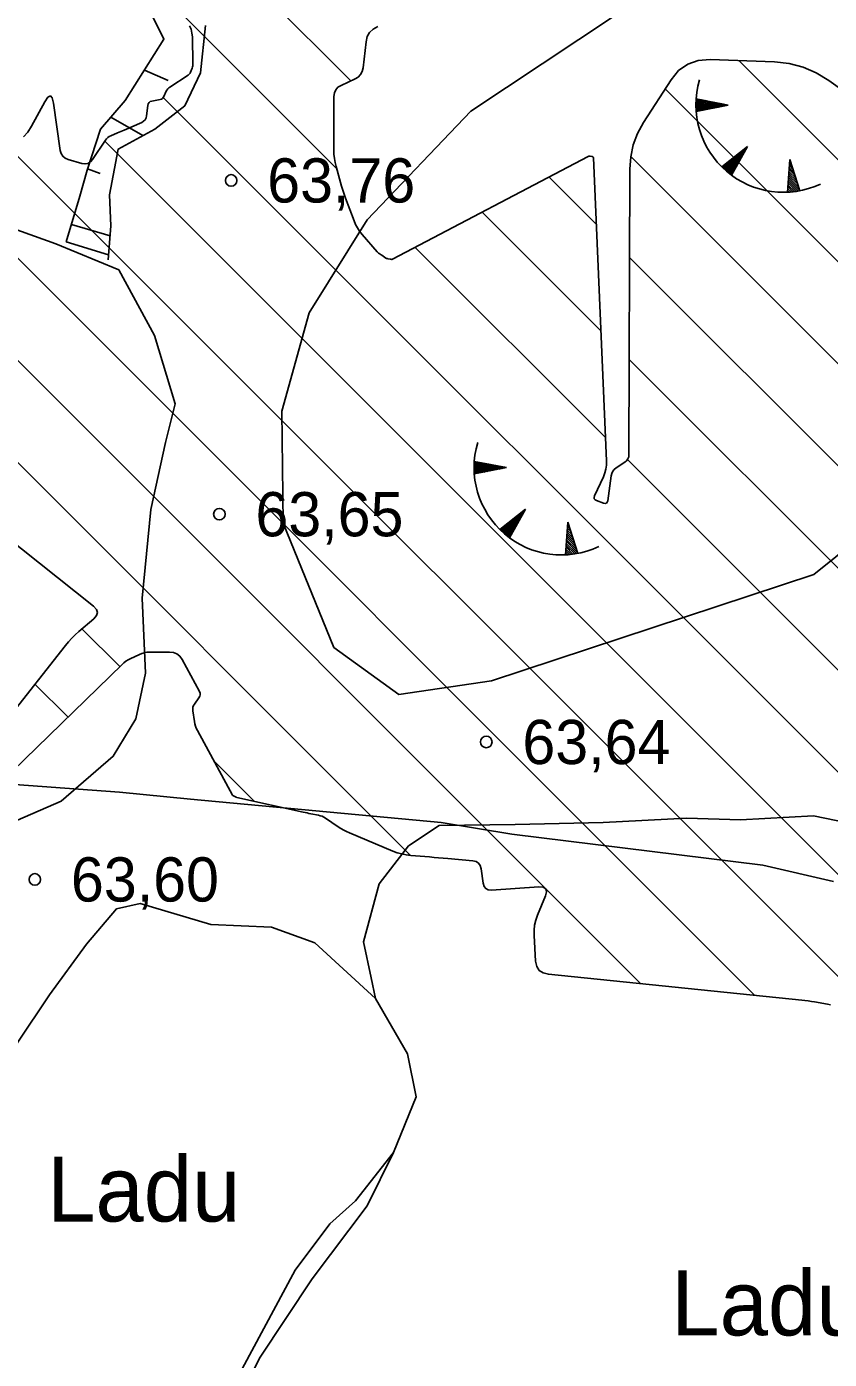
# Model space of a CAD drawing. Extents: x 532503 to 539665, y 6557663 to 6561526.
# Drawn here: x 534745.7 to 534790.2, y 6559612.8 to 6559686.6 of the extents above; entities that cross this region are included whole.
import ezdxf

# ---------------------------------------------------------------- set-up
doc = ezdxf.new("R2010")
doc.units = 0
for name, color, linetype in [('HALJASTUS', 7, 'Continuous'), ('Kaevandatud ala', 7, 'Continuous'), ('KORGUS-EH2000', 7, 'Continuous'), ('Lamami horisontaal_EH2000', 7, 'Continuous'), ('RELJEEF', 7, 'Continuous')]:
    doc.layers.add(name, color=color, linetype=linetype)

msp = doc.modelspace()

# ---------------------------------------------------------------- linework, layer by layer
at = {"layer": 'Kaevandatud ala'}
for p, q in [((534732.131, 6559715.165), (534763.679, 6559683.617)), ((534754.22, 6559687.419), (534762.901, 6559678.738)), ((534785.179, 6559684.744), (534866.808, 6559603.116)), ((534753.289, 6559682.694), (534836.026, 6559599.957)), ((534781.098, 6559683.169), (534862.527, 6559601.74)), ((534744.625, 6559680.044), (534826.954, 6559597.715)), ((534750.049, 6559680.276), (534832.617, 6559597.708)), ((534779.189, 6559679.421), (534855.905, 6559602.705)), ((534740.557, 6559678.455), (534786.053, 6559632.959)), ((534774.659, 6559678.294), (534777.279, 6559675.674)), ((534736.449, 6559676.906), (534779.754, 6559633.601)), ((534770.952, 6559676.344), (534777.533, 6559669.763)), ((534733.386, 6559674.313), (534766.989, 6559640.709)), ((534767.245, 6559674.394), (534777.787, 6559663.852)), ((534779.122, 6559673.831), (534852.779, 6559600.174)), ((534779.105, 6559668.191), (534846.87, 6559600.426)), ((534779.002, 6559662.637), (534841.163, 6559600.477)), ((534748.785, 6559653.257), (534750.876, 6559651.165)), ((534746.183, 6559650.202), (534748.008, 6559648.377)), ((534756.085, 6559645.957), (534758.333, 6559643.709))]:
    msp.add_line(p, q, dxfattribs=at)
for points in [[(534754.746, 6559686.673), (534754.83, 6559686.477), (534754.882, 6559686.27), (534754.902, 6559686.053), (534754.929, 6559684.563), (534754.928, 6559684.504), (534754.92, 6559684.445), (534754.908, 6559684.388), (534754.889, 6559684.331), (534754.805, 6559684.107), (534754.781, 6559684.053), (534754.749, 6559684.006), (534754.709, 6559683.965), (534754.663, 6559683.929), (534753.651, 6559683.271), (534753.59, 6559683.225), (534753.537, 6559683.172), (534753.493, 6559683.112), (534753.457, 6559683.045), (534753.33, 6559682.762), (534753.293, 6559682.698), (534753.244, 6559682.648), (534753.185, 6559682.613), (534753.114, 6559682.591), (534752.659, 6559682.503), (534752.569, 6559682.473), (534752.501, 6559682.423), (534752.455, 6559682.351), (534752.432, 6559682.259), (534752.365, 6559681.686), (534752.336, 6559681.566), (534752.282, 6559681.465), (534752.202, 6559681.383), (534752.095, 6559681.321), (534751.116, 6559680.887), (534751.026, 6559680.847), (534750.935, 6559680.807), (534750.843, 6559680.769), (534750.752, 6559680.731), (534750.385, 6559680.58), (534750.298, 6559680.536), (534750.22, 6559680.482), (534750.151, 6559680.416), (534750.091, 6559680.339), (534749.371, 6559679.261), (534749.252, 6559679.125), (534749.113, 6559679.044), (534748.954, 6559679.017), (534748.775, 6559679.045), (534748.019, 6559679.266), (534747.851, 6559679.338), (534747.722, 6559679.446), (534747.634, 6559679.588), (534747.586, 6559679.766), (534747.21, 6559682.379), (534747.139, 6559682.672), (534747.036, 6559682.784), (534746.9, 6559682.715), (534746.732, 6559682.465), (534745.996, 6559681.101), (534745.79, 6559680.786), (534745.539, 6559680.522)], [(534795.739, 6559679.664), (534790.163, 6559683.648), (534789.469, 6559684.073), (534788.736, 6559684.386), (534787.965, 6559684.586), (534787.155, 6559684.672), (534783.586, 6559684.803), (534782.924, 6559684.751), (534782.343, 6559684.545), (534781.842, 6559684.186), (534781.422, 6559683.672), (534779.901, 6559681.308), (534779.569, 6559680.703), (534779.33, 6559680.07), (534779.186, 6559679.41), (534779.137, 6559678.721), (534779.089, 6559662.926), (534779.074, 6559662.793), (534779.03, 6559662.676), (534778.956, 6559662.574), (534778.853, 6559662.488), (534778.383, 6559662.177), (534778.277, 6559662.091), (534778.196, 6559661.99), (534778.14, 6559661.873), (534778.108, 6559661.741), (534777.911, 6559660.356), (534777.885, 6559660.27), (534777.84, 6559660.219), (534777.773, 6559660.203), (534777.686, 6559660.221), (534777.295, 6559660.363), (534777.214, 6559660.406), (534777.17, 6559660.463), (534777.16, 6559660.536), (534777.185, 6559660.623), (534777.671, 6559661.686), (534777.753, 6559661.897), (534777.809, 6559662.113), (534777.839, 6559662.335), (534777.842, 6559662.561), (534777.121, 6559679.351), (534777.117, 6559679.379), (534777.105, 6559679.4), (534777.085, 6559679.415), (534777.059, 6559679.425), (534776.94, 6559679.45), (534776.91, 6559679.453), (534776.882, 6559679.452), (534776.854, 6559679.445), (534776.826, 6559679.434), (534765.998, 6559673.738), (534765.987, 6559673.734), (534765.976, 6559673.731), (534765.964, 6559673.73), (534765.952, 6559673.731), (534765.903, 6559673.74), (534765.891, 6559673.742), (534765.879, 6559673.744), (534765.867, 6559673.746), (534765.855, 6559673.748), (534765.754, 6559673.763), (534765.742, 6559673.765), (534765.73, 6559673.767), (534765.718, 6559673.769), (534765.705, 6559673.772), (534765.657, 6559673.783), (534765.645, 6559673.787), (534765.634, 6559673.791), (534765.623, 6559673.797), (534765.612, 6559673.803), (534765.475, 6559673.899), (534765.449, 6559673.917), (534765.422, 6559673.935), (534765.396, 6559673.954), (534765.369, 6559673.972), (534765.246, 6559674.056), (534765.217, 6559674.077), (534765.19, 6559674.1), (534765.164, 6559674.124), (534765.14, 6559674.15), (534764.308, 6559675.112), (534764.17, 6559675.287), (534764.049, 6559675.471), (534763.945, 6559675.666), (534763.858, 6559675.87), (534763.389, 6559677.124), (534763.311, 6559677.34), (534763.238, 6559677.557), (534763.17, 6559677.776), (534763.106, 6559677.996), (534762.862, 6559678.881), (534762.809, 6559679.103), (534762.771, 6559679.327), (534762.748, 6559679.553), (534762.741, 6559679.782), (534762.747, 6559682.756), (534762.772, 6559682.956), (534762.845, 6559683.124), (534762.967, 6559683.261), (534763.138, 6559683.367), (534763.918, 6559683.727), (534764.092, 6559683.833), (534764.223, 6559683.969), (534764.311, 6559684.136), (534764.357, 6559684.334), (534764.522, 6559685.783), (534764.59, 6559686.07), (534764.723, 6559686.306), (534764.921, 6559686.491), (534765.184, 6559686.625)], [(534743.416, 6559659.28), (534749.427, 6559654.509), (534749.587, 6559654.339), (534749.642, 6559654.167), (534749.593, 6559653.993), (534749.439, 6559653.818), (534748.614, 6559653.111), (534748.413, 6559652.93), (534748.221, 6559652.739), (534748.038, 6559652.54), (534747.865, 6559652.331), (534741.458, 6559644.221)], [(534743.574, 6559644.065), (534751.005, 6559651.291), (534751.11, 6559651.385), (534751.221, 6559651.469), (534751.339, 6559651.543), (534751.464, 6559651.607), (534751.976, 6559651.846), (534752.106, 6559651.898), (534752.239, 6559651.936), (534752.376, 6559651.959), (534752.515, 6559651.967), (534753.64, 6559651.976), (534753.859, 6559651.952), (534754.047, 6559651.876), (534754.205, 6559651.747), (534754.332, 6559651.567), (534755.292, 6559649.792), (534755.328, 6559649.701), (534755.336, 6559649.611), (534755.316, 6559649.523), (534755.268, 6559649.436), (534755.02, 6559649.095), (534754.967, 6559649.008), (534754.934, 6559648.915), (534754.921, 6559648.818), (534754.926, 6559648.716), (534755.013, 6559648.13), (534755.038, 6559648), (534755.074, 6559647.873), (534755.121, 6559647.75), (534755.179, 6559647.63), (534757.117, 6559644.049), (534757.122, 6559644.041), (534757.128, 6559644.035), (534757.135, 6559644.029), (534757.143, 6559644.025), (534757.178, 6559644.009), (534757.187, 6559644.005), (534757.196, 6559644.001), (534757.204, 6559643.997), (534757.213, 6559643.993), (534757.301, 6559643.948), (534757.319, 6559643.94), (534757.338, 6559643.933), (534757.356, 6559643.927), (534757.375, 6559643.922), (534761.047, 6559643.104), (534761.151, 6559643.082), (534761.255, 6559643.059), (534761.36, 6559643.038), (534761.464, 6559643.017), (534761.883, 6559642.936), (534761.986, 6559642.91), (534762.085, 6559642.875), (534762.179, 6559642.831), (534762.27, 6559642.776), (534762.982, 6559642.299), (534763.133, 6559642.203), (534763.287, 6559642.115), (534763.446, 6559642.034), (534763.608, 6559641.961), (534766.016, 6559640.949), (534766.256, 6559640.859), (534766.501, 6559640.789), (534766.75, 6559640.738), (534767.005, 6559640.707), (534768.032, 6559640.621), (534768.289, 6559640.6), (534768.545, 6559640.577), (534768.802, 6559640.555), (534769.058, 6559640.531), (534770.445, 6559640.403), (534770.625, 6559640.362), (534770.761, 6559640.275), (534770.853, 6559640.143), (534770.902, 6559639.966), (534771.011, 6559639.165), (534771.06, 6559638.992), (534771.153, 6559638.871), (534771.289, 6559638.804), (534771.469, 6559638.791), (534774.101, 6559638.962), (534774.341, 6559638.945), (534774.48, 6559638.856), (534774.52, 6559638.695), (534774.459, 6559638.462), (534774.017, 6559637.389), (534773.923, 6559637.118), (534773.86, 6559636.841), (534773.83, 6559636.559), (534773.832, 6559636.272), (534773.92, 6559634.856), (534773.98, 6559634.561), (534774.117, 6559634.34), (534774.332, 6559634.195), (534774.625, 6559634.124), (534788.663, 6559632.693), (534788.842, 6559632.673), (534789.02, 6559632.649), (534789.197, 6559632.623), (534789.374, 6559632.593), (534790.081, 6559632.466), (534790.257, 6559632.433)]]:
    msp.add_lwpolyline(points, dxfattribs=at)
at = {"layer": 'KORGUS-EH2000'}
for centre in [(534757.05, 6559678.103), (534756.397, 6559659.611), (534771.186, 6559646.992), (534746.176, 6559639.377)]:
    msp.add_circle(centre, 0.32, dxfattribs=at)
at = {"layer": 'Lamami horisontaal_EH2000'}
msp.add_lwpolyline([(534790.42, 6559639.265), (534786.501, 6559640.175), (534772.606, 6559641.886), (534768.687, 6559642.528), (534754.792, 6559643.826), (534750.873, 6559644.219), (534736.978, 6559645.228), (534733.059, 6559645.389), (534719.164, 6559646.248), (534715.245, 6559646.193), (534701.35, 6559647.033), (534683.535, 6559647.693), (534665.721, 6559648.295), (534647.907, 6559648.867), (534633.114, 6559649.09)], dxfattribs=at)
at = {"layer": 'RELJEEF'}
for p, q in [((534753.561, 6559683.632), (534752.244, 6559684.207)), ((534782.802, 6559682.31), (534783.121, 6559682.565)), ((534782.803, 6559682.208), (534783.224, 6559682.545)), ((534782.804, 6559682.414), (534783.017, 6559682.585)), ((534782.806, 6559682.108), (534783.327, 6559682.525)), ((534782.808, 6559682.52), (534782.914, 6559682.605)), ((534782.81, 6559682.009), (534783.43, 6559682.505)), ((534784.595, 6559682.28), (534782.814, 6559682.624)), ((534784.595, 6559682.28), (534782.816, 6559681.931)), ((534782.849, 6559681.937), (534783.533, 6559682.485)), ((534783.018, 6559681.971), (534783.636, 6559682.465)), ((534783.188, 6559682.004), (534783.739, 6559682.446)), ((534783.357, 6559682.037), (534783.843, 6559682.426)), ((534783.527, 6559682.071), (534783.946, 6559682.406)), ((534783.697, 6559682.104), (534784.049, 6559682.386)), ((534783.866, 6559682.137), (534784.152, 6559682.366)), ((534784.036, 6559682.17), (534784.255, 6559682.346)), ((534784.206, 6559682.204), (534784.358, 6559682.326)), ((534784.375, 6559682.237), (534784.461, 6559682.306)), ((534750.389, 6559681.609), (534752.165, 6559680.585)), ((534785.657, 6559679.976), (534784.235, 6559678.849)), ((534785.657, 6559679.976), (534784.762, 6559678.399)), ((534785.376, 6559679.48), (534785.386, 6559679.761)), ((534785.461, 6559679.63), (534785.468, 6559679.826)), ((534785.547, 6559679.781), (534785.55, 6559679.891)), ((534784.388, 6559678.705), (534784.398, 6559678.978)), ((534784.466, 6559678.636), (534784.48, 6559679.043)), ((534784.543, 6559678.57), (534784.562, 6559679.108)), ((534784.621, 6559678.507), (534784.645, 6559679.174)), ((534784.699, 6559678.446), (534784.727, 6559679.239)), ((534784.779, 6559678.428), (534784.809, 6559679.304)), ((534784.864, 6559678.578), (534784.892, 6559679.369)), ((534784.949, 6559678.728), (534784.974, 6559679.435)), ((534785.035, 6559678.879), (534785.056, 6559679.5)), ((534785.12, 6559679.029), (534785.139, 6559679.565)), ((534785.205, 6559679.179), (534785.221, 6559679.63)), ((534785.291, 6559679.33), (534785.303, 6559679.695)), ((534788, 6559679.259), (534787.865, 6559677.45)), ((534788.121, 6559678.881), (534787.982, 6559679.018)), ((534788.069, 6559679.045), (534787.99, 6559679.123)), ((534788, 6559679.259), (534788.553, 6559677.532)), ((534749.788, 6559678.481), (534749.088, 6559678.739)), ((534784.311, 6559678.777), (534784.315, 6559678.913)), ((534788.49, 6559677.728), (534787.927, 6559678.285)), ((534788.438, 6559677.893), (534787.935, 6559678.39)), ((534788.385, 6559678.058), (534787.943, 6559678.495)), ((534788.332, 6559678.222), (534787.951, 6559678.599)), ((534788.28, 6559678.387), (534787.959, 6559678.704)), ((534788.227, 6559678.551), (534787.967, 6559678.809)), ((534788.174, 6559678.716), (534787.975, 6559678.914)), ((534787.969, 6559677.456), (534787.872, 6559677.552)), ((534788.075, 6559677.464), (534787.88, 6559677.657)), ((534788.178, 6559677.475), (534787.888, 6559677.761)), ((534788.279, 6559677.487), (534787.896, 6559677.866)), ((534788.379, 6559677.501), (534787.904, 6559677.971)), ((534788.476, 6559677.517), (534787.912, 6559678.076)), ((534788.543, 6559677.564), (534787.92, 6559678.18)), ((534748.2, 6559675.665), (534750.34, 6559675.035)), ((534747.908, 6559674.692), (534750.262, 6559673.986)), ((534770.51, 6559662.221), (534770.828, 6559662.476)), ((534770.511, 6559662.119), (534770.932, 6559662.456)), ((534770.512, 6559662.325), (534770.725, 6559662.496)), ((534770.513, 6559662.019), (534771.035, 6559662.436)), ((534770.516, 6559662.43), (534770.622, 6559662.516)), ((534770.518, 6559661.92), (534771.138, 6559662.416)), ((534772.303, 6559662.191), (534770.522, 6559662.535)), ((534772.303, 6559662.191), (534770.523, 6559661.842)), ((534770.556, 6559661.848), (534771.241, 6559662.396)), ((534770.726, 6559661.881), (534771.344, 6559662.376)), ((534770.896, 6559661.915), (534771.447, 6559662.356)), ((534771.065, 6559661.948), (534771.55, 6559662.336)), ((534771.235, 6559661.981), (534771.653, 6559662.316)), ((534771.404, 6559662.015), (534771.757, 6559662.297)), ((534771.574, 6559662.048), (534771.86, 6559662.277)), ((534771.744, 6559662.081), (534771.963, 6559662.257)), ((534771.913, 6559662.115), (534772.066, 6559662.237)), ((534772.083, 6559662.148), (534772.169, 6559662.217)), ((534773.365, 6559659.886), (534771.943, 6559658.76)), ((534773.365, 6559659.886), (534772.47, 6559658.309)), ((534773.254, 6559659.691), (534773.258, 6559659.802)), ((534772.329, 6559658.417), (534772.352, 6559659.084)), ((534772.407, 6559658.357), (534772.435, 6559659.15)), ((534772.486, 6559658.339), (534772.517, 6559659.215)), ((534772.572, 6559658.489), (534772.6, 6559659.28)), ((534772.657, 6559658.639), (534772.682, 6559659.345)), ((534772.742, 6559658.79), (534772.764, 6559659.411)), ((534772.828, 6559658.94), (534772.847, 6559659.476)), ((534772.913, 6559659.09), (534772.929, 6559659.541)), ((534772.998, 6559659.241), (534773.011, 6559659.606)), ((534773.084, 6559659.391), (534773.094, 6559659.671)), ((534773.169, 6559659.541), (534773.176, 6559659.737)), ((534775.708, 6559659.17), (534775.573, 6559657.361)), ((534775.777, 6559658.956), (534775.698, 6559659.034)), ((534775.708, 6559659.17), (534776.261, 6559657.442)), ((534772.018, 6559658.687), (534772.023, 6559658.824)), ((534772.096, 6559658.616), (534772.105, 6559658.889)), ((534772.173, 6559658.547), (534772.188, 6559658.954)), ((534772.251, 6559658.481), (534772.27, 6559659.019)), ((534776.145, 6559657.804), (534775.643, 6559658.301)), ((534776.093, 6559657.968), (534775.651, 6559658.405)), ((534776.04, 6559658.133), (534775.659, 6559658.51)), ((534775.987, 6559658.298), (534775.667, 6559658.615)), ((534775.935, 6559658.462), (534775.674, 6559658.72)), ((534775.882, 6559658.627), (534775.682, 6559658.824)), ((534775.829, 6559658.791), (534775.69, 6559658.929)), ((534775.783, 6559657.375), (534775.588, 6559657.567)), ((534775.886, 6559657.385), (534775.596, 6559657.672)), ((534775.987, 6559657.398), (534775.604, 6559657.777)), ((534776.086, 6559657.412), (534775.612, 6559657.882)), ((534776.184, 6559657.428), (534775.619, 6559657.986)), ((534776.251, 6559657.474), (534775.627, 6559658.091)), ((534776.198, 6559657.639), (534775.635, 6559658.196)), ((534775.677, 6559657.367), (534775.58, 6559657.463))]:
    msp.add_line(p, q, dxfattribs=at)
for points in [[(534799.6, 6559700.543), (534787.872, 6559693.35), (534780.273, 6559688.543), (534770.321, 6559681.939), (534764.579, 6559675.917), (534761.368, 6559670.768), (534759.858, 6559665.312), (534759.926, 6559659.11), (534762.734, 6559652.227), (534766.346, 6559649.631), (534771.48, 6559650.385), (534789.329, 6559656.274), (534797.961, 6559663.187)], [(534751.7, 6559689.237), (534753.33, 6559685.922), (534751.187, 6559682.537), (534749.812, 6559680.938), (534749.068, 6559678.677), (534748.669, 6559677.228), (534747.908, 6559674.692)], [(534750.24, 6559673.695), (534750.382, 6559675.591), (534750.313, 6559677.306), (534750.795, 6559679.843), (534752.831, 6559680.946), (534754.485, 6559682.227), (534755.352, 6559684.055), (534755.625, 6559686.69)], [(534750.835, 6559673.15), (534747.337, 6559674.596), (534744.719, 6559675.526), (534738.538, 6559672.204), (534734.997, 6559668.299), (534733.811, 6559664.706), (534729.589, 6559662.281), (534726.681, 6559661.887), (534724.397, 6559662.098), (534722.923, 6559663.212), (534720.86, 6559665.136), (534719.891, 6559666.602), (534717.259, 6559666.972)], [(534737.208, 6559640.775), (534738.968, 6559640.862), (534741.125, 6559642.224), (534743.504, 6559643.022), (534744.782, 6559642.477), (534747.627, 6559643.718), (534750.521, 6559646.201), (534751.771, 6559648.272), (534752.312, 6559650.802), (534752.122, 6559654.956), (534752.599, 6559659.874), (534753.422, 6559663.575), (534753.953, 6559665.72), (534752.811, 6559669.512), (534750.835, 6559673.15)], [(534791.923, 6559642.368), (534789.312, 6559642.895), (534785.278, 6559642.68), (534782.288, 6559642.774), (534777.662, 6559642.523), (534772.783, 6559642.428), (534768.583, 6559642.367), (534766.868, 6559641.237), (534765.245, 6559639.138), (534764.387, 6559635.913), (534764.806, 6559633.929), (534765.047, 6559632.772), (534766.819, 6559629.708), (534767.304, 6559627.328), (534766.037, 6559624.254), (534764.587, 6559621.294), (534761.531, 6559617.258), (534758.62, 6559612.847), (534756.094, 6559607.669)], [(534740.111, 6559610.876), (534739.417, 6559614.851), (534739.013, 6559618.382), (534740.391, 6559622.15), (534742.443, 6559626.062), (534744.392, 6559629.129), (534745.205, 6559630.305), (534746.989, 6559632.983), (534749.038, 6559635.788), (534750.696, 6559637.742), (534752.016, 6559638.05), (534755.932, 6559636.872), (534759.281, 6559636.741), (534761.694, 6559635.863), (534765.047, 6559632.772), (534766.819, 6559629.708), (534767.304, 6559627.328), (534766.037, 6559624.254), (534763.947, 6559621.579), (534762.522, 6559620.295), (534760.59, 6559617.736), (534754.19, 6559605.806)]]:
    msp.add_lwpolyline(points, dxfattribs=at)
for centre in [(534787.646, 6559682.288), (534775.354, 6559662.199)]:
    msp.add_arc(centre, 4.844, 163.42341, 295.17451, dxfattribs=at)

# ---------------------------------------------------------------- texts
at = {"layer": 'HALJASTUS'}
for p in [(534746.854, 6559620.425), (534781.434, 6559614.115)]:
    msp.add_text('Ladu', height=3.6, dxfattribs=at).set_placement(p)
at = {"layer": 'KORGUS-EH2000'}
for s, p in [('63,76 ', (534759.05, 6559676.878)), ('63,65 ', (534758.397, 6559658.386)), ('63,64 ', (534773.186, 6559645.767)), ('63,60 ', (534748.176, 6559638.152))]:
    msp.add_text(s, height=2.45, dxfattribs=at).set_placement(p)

doc.saveas('drawing.dxf')
